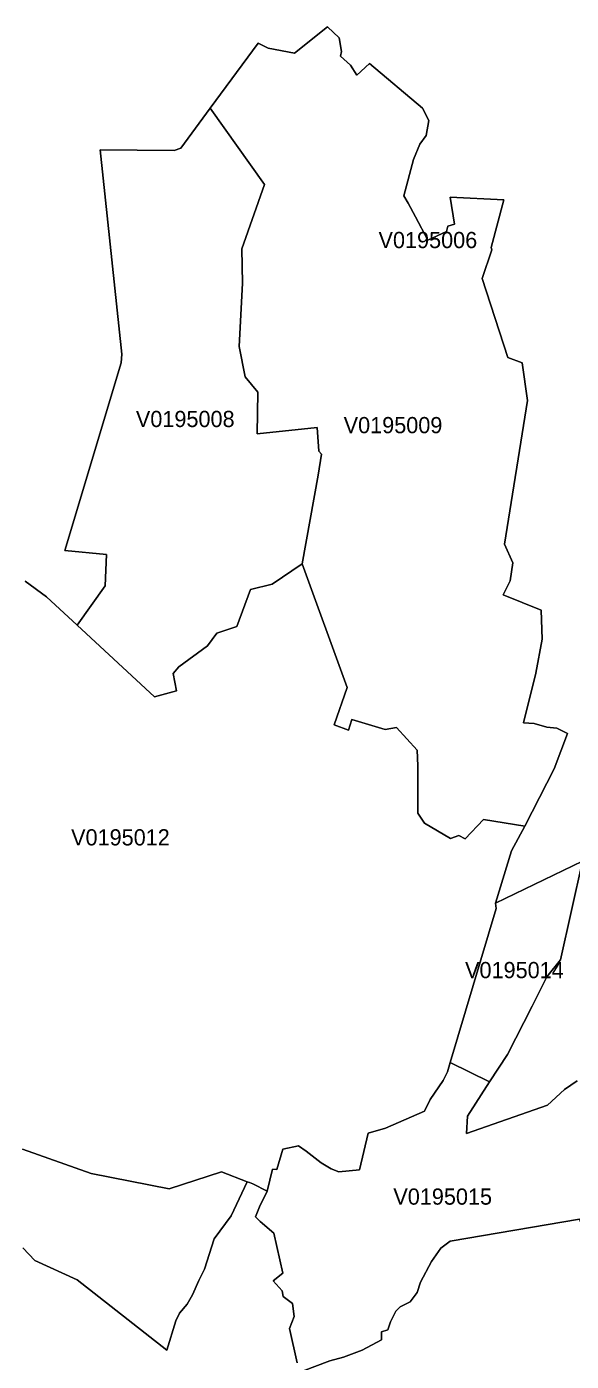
# Model space of a CAD drawing. Extents: x 369010 to 735936, y 6377141 to 6616555.
# Drawn here: x 476104 to 479470, y 6493257 to 6501499 of the extents above; entities that cross this region are included whole.
import ezdxf
from ezdxf.enums import TextEntityAlignment as Align

# ---------------------------------------------------------------- set-up
doc = ezdxf.new("R2010")
doc.units = 0
doc.header["$LTSCALE"] = 40
doc.layers.add('3', color=7, linetype='Continuous', lineweight=13)
doc.layers.add('4', color=7, linetype='Continuous')

msp = doc.modelspace()

# ---------------------------------------------------------------- linework, layer by layer
at = {"layer": '3'}
for points in [[(477238.57, 6500996.57), (477574.21, 6500525.05), (477433.7, 6500127.67), (477438.66, 6499915.66), (477418.3, 6499525.4), (477453.39, 6499336.4), (477532.67, 6499242.22), (477528.2, 6498984.37), (477898.43, 6499024.75), (477908.53, 6498878.28), (477925.74, 6498860.08), (477904.89, 6498729.66), (477806.91, 6498182.34), (478084.29, 6497418.2), (478004.85, 6497187), (478092.9, 6497155.22), (478114.08, 6497221.25), (478318.81, 6497159.19), (478389.98, 6497171.11), (478516.75, 6497031.75), (478521.88, 6496935.43), (478522.22, 6496642.98), (478562.1, 6496580.92), (478723.8, 6496485.75), (478773.62, 6496505.12), (478812.67, 6496483.93), (478927.37, 6496603.59), (479182.41, 6496563.05), (479362.81, 6496915.4), (479445.89, 6497135.19), (479380.52, 6497166.64), (479317.96, 6497173.42), (479240.34, 6497197.09), (479174.96, 6497199.57), (479250.27, 6497507.41), (479289.33, 6497716.44), (479283.7, 6497896.51), (479049.01, 6497990.52), (479090.72, 6498077.08), (479108.6, 6498188.46), (479057.62, 6498302.82), (479198.46, 6499190.92), (479165.69, 6499423.45), (479078.31, 6499455.89), (478918.27, 6499944.79), (478978.51, 6500121.71), (478974.7, 6500135.28), (479053.32, 6500429.72), (478720.99, 6500446.1), (478747.96, 6500280.43), (478707.58, 6500267.69), (478697.98, 6500235.58), (478583.29, 6500181.96), (478507.82, 6500325.61), (478462.3, 6500409.03), (478435.33, 6500454.21), (478494.91, 6500679.46), (478533.14, 6500773.47), (478572.86, 6500827.42), (478589.08, 6500919.61), (478550.02, 6500995.57), (478221.66, 6501272.13), (478144.2, 6501199.31), (478105.64, 6501261.87), (478043.25, 6501317.81), (478050.03, 6501345.45), (478034.64, 6501430.85), (477963.97, 6501499.37), (477759.41, 6501335.68), (477596.72, 6501367.13), (477535.15, 6501397.42)], [(477238.57, 6500996.57), (477056.02, 6500749.8), (477016.29, 6500734.41), (476558.84, 6500739.21), (476691.58, 6499477.24), (476688.93, 6499423.78), (476341.2, 6498264.59), (476597.57, 6498238.94), (476590.29, 6498045.46), (476416.34, 6497802.5), (476895.15, 6497360.44), (477030.86, 6497397.19), (477010.34, 6497504.93), (477044.43, 6497546.97), (477221.52, 6497676.06), (477278.95, 6497753.18), (477403.74, 6497795.55), (477487.65, 6498023.12), (477621.87, 6498056.72), (477806.91, 6498182.34), (477904.89, 6498729.66), (477925.74, 6498860.08), (477908.53, 6498878.28), (477898.43, 6499024.75), (477528.2, 6498984.37), (477532.67, 6499242.22), (477453.39, 6499336.4), (477418.3, 6499525.4), (477438.66, 6499915.66), (477433.7, 6500127.67), (477574.21, 6500525.05)], [(479001.68, 6496086.72), (479005.49, 6496052.8), (478721.81, 6495102.31), (478964.77, 6494982.65), (479075.5, 6495152.95), (479227.1, 6495449.7), (479318.62, 6495631.09), (479402.37, 6495737.51), (479538.41, 6496346.4)]]:
    msp.add_lwpolyline(points, close=True, dxfattribs=at)
for points in [[(477535.15, 6501397.42), (477596.72, 6501367.13), (477759.41, 6501335.68), (477963.97, 6501499.37), (478034.64, 6501430.85), (478050.03, 6501345.45), (478043.25, 6501317.81), (478105.64, 6501261.87), (478144.2, 6501199.31), (478221.66, 6501272.13), (478550.02, 6500995.57), (478589.08, 6500919.61), (478572.86, 6500827.42), (478533.14, 6500773.47), (478494.91, 6500679.46), (478435.33, 6500454.21), (478462.3, 6500409.03), (478507.82, 6500325.61), (478583.29, 6500181.96), (478697.98, 6500235.58), (478707.58, 6500267.69), (478747.96, 6500280.43), (478720.99, 6500446.1), (479053.32, 6500429.72), (478974.7, 6500135.28), (478978.51, 6500121.71), (478918.27, 6499944.79), (479078.31, 6499455.89), (479165.69, 6499423.45), (479198.46, 6499190.92), (479057.62, 6498302.82), (479108.6, 6498188.46), (479090.72, 6498077.08), (479049.01, 6497990.52), (479283.7, 6497896.51), (479289.33, 6497716.44), (479250.27, 6497507.41), (479174.96, 6497199.57), (479240.34, 6497197.09), (479317.96, 6497173.42), (479380.52, 6497166.64), (479445.89, 6497135.19), (479362.81, 6496915.4), (479182.41, 6496563.05), (479100.16, 6496409.29), (479001.68, 6496086.72), (479538.41, 6496346.4), (479402.37, 6495737.51), (479318.62, 6495631.09), (479227.1, 6495449.7), (479075.5, 6495152.95), (478964.77, 6494982.65), (478828.07, 6494771.8), (478822.61, 6494663.56), (479322.43, 6494839.49), (479428.18, 6494936.31), (479505.14, 6494988.94)], [(476094.77, 6498075.75), (476226.01, 6497978.1), (476416.34, 6497802.5), (476590.29, 6498045.46), (476597.57, 6498238.94), (476341.2, 6498264.59), (476688.93, 6499423.78), (476691.58, 6499477.24), (476558.84, 6500739.21), (477016.29, 6500734.41), (477056.02, 6500749.8), (477238.57, 6500996.57), (477535.15, 6501397.42)], [(476079.05, 6494568.06), (476502.24, 6494416.29), (476983.86, 6494322.45), (477307.58, 6494427.71), (477466.96, 6494365.32), (477481.53, 6494361.51), (477501.39, 6494354.39), (477590.1, 6494308.38), (477622.87, 6494443.27), (477649.18, 6494442.61), (477687.08, 6494567.07), (477784.07, 6494588.91), (477831.9, 6494554.16), (477923.75, 6494482.83), (477986.31, 6494445.09), (478033.98, 6494426.55), (478161.58, 6494440.13), (478214.05, 6494666.87), (478321.62, 6494697.15), (478561.61, 6494802.58), (478597.35, 6494874.08), (478677.62, 6494992.58), (478704.6, 6495044.55), (478721.81, 6495102.31), (479005.49, 6496052.8), (479001.68, 6496086.72), (479100.16, 6496409.29), (479182.41, 6496563.05), (478927.37, 6496603.59), (478812.67, 6496483.93), (478773.62, 6496505.12), (478723.8, 6496485.75), (478562.1, 6496580.92), (478522.22, 6496642.98), (478521.88, 6496935.43), (478516.75, 6497031.75), (478389.98, 6497171.11), (478318.81, 6497159.19), (478114.08, 6497221.25), (478092.9, 6497155.22), (478004.85, 6497187), (478084.29, 6497418.2), (477806.91, 6498182.34), (477621.87, 6498056.72), (477487.65, 6498023.12), (477403.74, 6497795.55), (477278.95, 6497753.18), (477221.52, 6497676.06), (477044.43, 6497546.97), (477010.34, 6497504.93), (477030.86, 6497397.19), (476895.15, 6497360.44), (476416.34, 6497802.5), (476226.01, 6497978.1), (476094.77, 6498075.75)], [(480358.98, 6495750.59), (480116.68, 6495362.31), (479950.02, 6495261.52), (479974.35, 6495228.26), (479842.61, 6494348.11), (479554.3, 6494048.21), (479519.71, 6494134.77), (478720.82, 6493999.39), (478663.56, 6493955.2), (478604.64, 6493874.43), (478538.1, 6493746.33), (478516.59, 6493682.78), (478472.9, 6493625.02), (478412.98, 6493593.74), (478386.17, 6493567.92), (478352.41, 6493502.05), (478336.35, 6493451.57), (478297.46, 6493440.15), (478296.3, 6493390.33), (478177.64, 6493325.62), (478062.28, 6493282.92), (477977.38, 6493261.24), (477808.73, 6493195.87)], [(479505.14, 6494988.94), (479428.18, 6494936.31), (479322.43, 6494839.49), (478822.61, 6494663.56), (478828.07, 6494771.8), (478964.77, 6494982.65), (478721.81, 6495102.31), (478704.6, 6495044.55), (478677.62, 6494992.58), (478597.35, 6494874.08), (478561.61, 6494802.58), (478321.62, 6494697.15), (478214.05, 6494666.87), (478161.58, 6494440.13), (478033.98, 6494426.55), (477986.31, 6494445.09), (477923.75, 6494482.83), (477831.9, 6494554.16), (477784.07, 6494588.91), (477687.08, 6494567.07), (477649.18, 6494442.61), (477622.87, 6494443.27), (477590.1, 6494308.38), (477542.43, 6494211.4), (477519.26, 6494149), (477546.07, 6494121.03), (477632.13, 6494048.87), (477687.08, 6493802.6), (477628, 6493754.44), (477682.45, 6493692.38), (477688.9, 6493657.13), (477746.99, 6493614.43), (477756.43, 6493533.83), (477728.95, 6493459.68), (477775.46, 6493248.83)], [(476080.87, 6493957.52), (476154.02, 6493880.89), (476417.17, 6493761.56), (476970.45, 6493325.46), (477026.06, 6493508.01), (477048.24, 6493554.84), (477096.73, 6493609.79), (477129.83, 6493668.71), (477167.73, 6493756.1), (477203.15, 6493825.44), (477263.56, 6494014.45), (477368.65, 6494154.8), (477466.96, 6494365.32), (477307.58, 6494427.71), (476983.86, 6494322.45), (476502.24, 6494416.29), (476079.05, 6494568.06)], [(477775.46, 6493248.83), (477728.95, 6493459.68), (477756.43, 6493533.83), (477746.99, 6493614.43), (477688.9, 6493657.13), (477682.45, 6493692.38), (477628, 6493754.44), (477687.08, 6493802.6), (477632.13, 6494048.87), (477546.07, 6494121.03), (477519.26, 6494149), (477542.43, 6494211.4), (477590.1, 6494308.38), (477501.39, 6494354.39), (477481.53, 6494361.51), (477466.96, 6494365.32), (477368.65, 6494154.8), (477263.56, 6494014.45), (477203.15, 6493825.44), (477167.73, 6493756.1), (477129.83, 6493668.71), (477096.73, 6493609.79), (477048.24, 6493554.84), (477026.06, 6493508.01), (476970.45, 6493325.46), (476417.17, 6493761.56), (476154.02, 6493880.89), (476080.87, 6493957.52)], [(477808.73, 6493195.87), (477977.38, 6493261.24), (478062.28, 6493282.92), (478177.64, 6493325.62), (478296.3, 6493390.33), (478297.46, 6493440.15), (478336.35, 6493451.57), (478352.41, 6493502.05), (478386.17, 6493567.92), (478412.98, 6493593.74), (478472.9, 6493625.02), (478516.59, 6493682.78), (478538.1, 6493746.33), (478604.64, 6493874.43), (478663.56, 6493955.2), (478720.82, 6493999.39), (479519.71, 6494134.77)]]:
    msp.add_lwpolyline(points, dxfattribs=at)

# ---------------------------------------------------------------- texts
at = {"layer": '4'}
for s, p in [('V0195006', (478583.29, 6500131.95)), ('V0195008', (477084.14, 6499026.89)), ('V0195009', (478367.89, 6498988.91)), ('V0195012', (476683.8, 6496443.21)), ('V0195014', (479117.88, 6495623.51)), ('V0195015', (478674.86, 6494224.72))]:
    msp.add_text(s, height=100, dxfattribs=at).set_placement(p, align=Align.CENTER)

doc.saveas('drawing.dxf')
